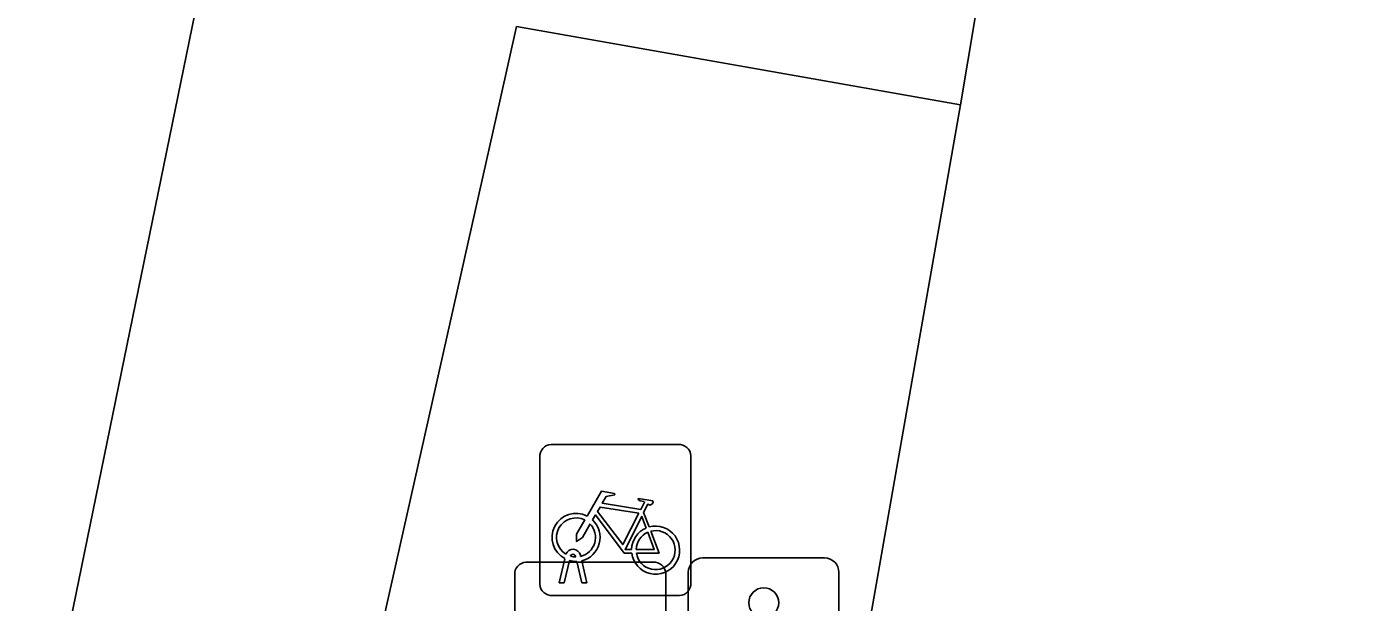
# Model space of a CAD drawing. Extents: x 160676 to 161153, y 383244 to 383713.
# Drawn here: x 161141.55 to 161150.36, y 383530.97 to 383534.78 of the extents above; entities that cross this region are included whole.
import ezdxf

# ---------------------------------------------------------------- set-up
doc = ezdxf.new("R2010")
doc.units = 0
for name, color, linetype in [('IMGEO_Fietsenrek', 7, 'Continuous'), ('IMGEO_Fietspad_gesloten', 7, 'Continuous'), ('IMGEO_Lichtpunt', 7, 'Continuous'), ('IMGEO_Rijbaan_lokaal_gesloten', 7, 'Continuous'), ('IMGEO_Voetpad_open', 7, 'Continuous')]:
    doc.layers.add(name, color=color, linetype=linetype)

msp = doc.modelspace()

# ---------------------------------------------------------------- linework, layer by layer
at = {"layer": 'IMGEO_Fietsenrek'}
for p, q in [((161145.0159, 383532.0165), (161145.8568, 383532.0165)), ((161145.8568, 383532.0165), (161145.0159, 383532.0165)), ((161144.9415, 383531.0919), (161144.9415, 383531.9328)), ((161144.9415, 383531.9328), (161144.9415, 383531.0919)), ((161145.9405, 383531.9421), (161145.9405, 383531.1012)), ((161145.9405, 383531.1012), (161145.9405, 383531.9421)), ((161145.6282, 383531.5662), (161145.6645, 383531.471)), ((161145.0685, 383531.1013), (161145.1068, 383531.2613)), ((161145.1372, 383531.2491), (161145.1019, 383531.1013)), ((161145.1789, 383531.2729), (161145.1779, 383531.2772)), ((161145.22, 383531.1013), (161145.1861, 383531.243)), ((161145.2096, 383531.2844), (161145.2114, 383531.2765)), ((161145.2184, 383531.2473), (161145.2534, 383531.1013)), ((161144.7755, 383530.3129), (161144.7755, 383531.1538)), ((161144.7755, 383531.1538), (161144.7755, 383530.3129)), ((161144.8499, 383531.2375), (161145.6908, 383531.2375)), ((161145.6908, 383531.2375), (161144.8499, 383531.2375)), ((161145.7745, 383531.1631), (161145.7745, 383530.3222)), ((161145.7745, 383530.3222), (161145.7745, 383531.1631)), ((161145.1019, 383531.1013), (161145.0685, 383531.1013)), ((161145.2534, 383531.1013), (161145.22, 383531.1013)), ((161145.8661, 383531.0175), (161145.0252, 383531.0175)), ((161145.0252, 383531.0175), (161145.8661, 383531.0175))]:
    msp.add_line(p, q, dxfattribs=at)
for points in [[(161145.2541, 383531.5432), (161145.3488, 383531.7067), (161145.435, 383531.6929), (161145.4367, 383531.6842), (161145.3806, 383531.6733), (161145.3544, 383531.628), (161145.6096, 383531.5872)], [(161145.5967, 383531.562), (161145.3399, 383531.603), (161145.3232, 383531.5742), (161145.4902, 383531.3539), (161145.5967, 383531.562)], [(161145.6096, 383531.5872), (161145.6346, 383531.636), (161145.6295, 383531.64), (161145.6063, 383531.6437), (161145.5936, 383531.6512), (161145.5926, 383531.6543), (161145.5948, 383531.6589), (161145.6896, 383531.6438), (161145.6919, 383531.6335), (161145.6825, 383531.6211), (161145.6701, 383531.6147), (161145.6556, 383531.6209), (161145.6282, 383531.5662)], [(161145.2748, 383531.4907), (161145.2232, 383531.4015), (161145.1833, 383531.3755), (161145.1845, 383531.423), (161145.239, 383531.5172)], [(161145.5498, 383531.2985), (161145.5001, 383531.2986), (161145.3094, 383531.5503), (161145.2904, 383531.5175)], [(161145.6447, 383531.464), (161145.6154, 383531.5408), (161145.506, 383531.3227), (161145.5487, 383531.3226)], [(161145.5787, 383531.3225), (161145.6986, 383531.3223), (161145.6554, 383531.4359)], [(161145.6752, 383531.4428), (161145.7302, 383531.2982), (161145.5801, 383531.2985)]]:
    msp.add_lwpolyline(points, dxfattribs=at)
for centre, radius, start, end in [((161145.0192, 383531.9386), 0.0779, 92.4484, 184.28452), ((161145.0192, 383531.9386), 0.0779, 92.4484, 184.28452), ((161145.8626, 383531.9388), 0.0779, 2.4484, 94.28452), ((161145.8626, 383531.9388), 0.0779, 2.4484, 94.28452), ((161145.1811, 383531.4019), 0.159, 62.67661, 242.13685), ((161145.1811, 383531.4019), 0.129, 63.31916, 238.90302), ((161145.1811, 383531.4019), 0.159, 283.5766, 46.60424), ((161145.1811, 383531.4019), 0.129, 283.60429, 43.43025), ((161145.7077, 383531.3179), 0.159, 113.3408, 178.32165), ((161145.7077, 383531.3179), 0.159, 187.0065, 105.77075), ((161145.7077, 383531.3179), 0.129, 113.92302, 177.95563), ((161145.7077, 383531.3179), 0.129, 188.67146, 104.58832), ((161145.1609, 383531.2733), 0.0499, 12.8025, 158.69338), ((161145.1811, 383531.4019), 0.159, 253.99666, 271.78671), ((161145.1609, 383531.2733), 0.0174, 12.8025, 163.45023), ((161145.1811, 383531.4019), 0.129, 253.41502, 269.02044), ((161144.8532, 383531.1596), 0.0779, 92.4484, 184.28452), ((161144.8532, 383531.1596), 0.0779, 92.4484, 184.28452), ((161145.6966, 383531.1598), 0.0779, 2.4484, 94.28452), ((161145.6966, 383531.1598), 0.0779, 2.4484, 94.28452), ((161145.0194, 383531.0952), 0.0779, 182.4484, 274.28452), ((161145.0194, 383531.0952), 0.0779, 182.4484, 274.28452), ((161145.8628, 383531.0954), 0.0779, 272.4484, 4.28452), ((161145.8628, 383531.0954), 0.0779, 272.4484, 4.28452)]:
    msp.add_arc(centre, radius, start, end, dxfattribs=at)
at = {"layer": 'IMGEO_Fietspad_gesloten'}
for points in [[(161141.666, 383530.021), (161143.015, 383536.61)], [(161144.787, 383534.78), (161144.681, 383534.308), (161141.546, 383520.345)]]:
    msp.add_lwpolyline(points, dxfattribs=at)
at = {"layer": 'IMGEO_Lichtpunt'}
for p, q in [((161146.8256, 383531.2661), (161146.0185, 383531.2661)), ((161146.8256, 383531.2661), (161146.0185, 383531.2661)), ((161145.9238, 383531.1715), (161145.9238, 383530.3643)), ((161145.9238, 383531.1715), (161145.9238, 383530.3643)), ((161146.9203, 383530.3643), (161146.9203, 383531.1715)), ((161146.9203, 383530.3643), (161146.9203, 383531.1715))]:
    msp.add_line(p, q, dxfattribs=at)
msp.add_circle((161146.4234, 383530.9694), 0.0994, dxfattribs=at)
for centre, start, end in [((161146.0185, 383531.1715), 90, 180), ((161146.0185, 383531.1715), 90, 180), ((161146.8256, 383531.1715), 0, 90), ((161146.8256, 383531.1715), 0, 90)]:
    msp.add_arc(centre, 0.0946, start, end, dxfattribs=at)
at = {"layer": 'IMGEO_Rijbaan_lokaal_gesloten'}
for points in [[(161150.364, 383550.404), (161150.189, 383549.256), (161148.013, 383535.985), (161147.726, 383534.264)], [(161147.726, 383534.264), (161146.938, 383529.784)]]:
    msp.add_lwpolyline(points, dxfattribs=at)
at = {"layer": 'IMGEO_Voetpad_open'}
msp.add_lwpolyline([(161147.726, 383534.264), (161144.787, 383534.78)], dxfattribs=at)

doc.saveas('drawing.dxf')
